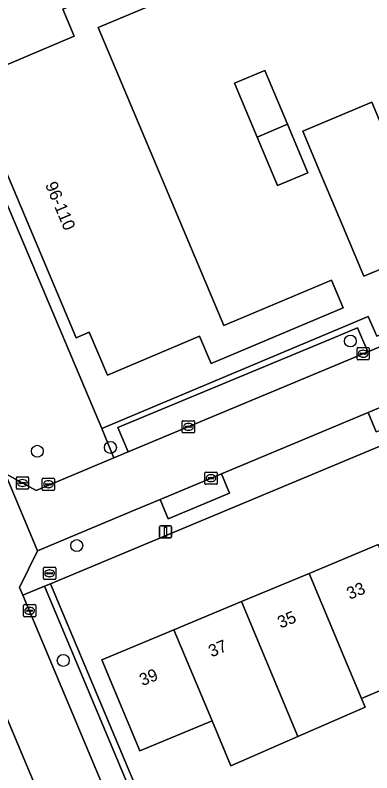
# Model space of a CAD drawing. Extents: x 157767 to 159172, y 387839 to 389425.
# Drawn here: x 158877.8 to 158907, y 388307.9 to 388369.9 of the extents above; entities that cross this region are included whole.
import ezdxf

# ---------------------------------------------------------------- set-up
doc = ezdxf.new("R2010")
doc.units = 0
for name, color, linetype in [('IMGEO_Boom', 7, 'Continuous'), ('IMGEO_Brandkraan', 7, 'Continuous'), ('IMGEO_Erf', 7, 'Continuous'), ('IMGEO_Groenvoorziening', 7, 'Continuous'), ('IMGEO_Kolk', 7, 'Continuous'), ('IMGEO_Lichtmast', 7, 'Continuous'), ('IMGEO_Pand', 7, 'Continuous'), ('IMGEO_Pand_nummerreeks', 7, 'Continuous'), ('IMGEO_Parkeervlak_open', 7, 'Continuous'), ('IMGEO_Rijbaan_lokaal_open', 7, 'Continuous'), ('IMGEO_Rioolput', 7, 'Continuous'), ('IMGEO_Voetpad_open', 7, 'Continuous')]:
    doc.layers.add(name, color=color, linetype=linetype)

msp = doc.modelspace()

# ---------------------------------------------------------------- linework, layer by layer
at = {"layer": 'IMGEO_Boom'}
for centre in [(158905.24, 388343.225), (158879.629, 388334.201), (158885.605, 388334.514), (158882.853, 388326.479), (158881.754, 388317.082)]:
    msp.add_circle(centre, 0.489, dxfattribs=at)
at = {"layer": 'IMGEO_Brandkraan'}
for p, q in [((158880.131, 388323.787), (158880.131, 388324.639)), ((158880.206, 388324.713), (158881.058, 388324.713)), ((158881.132, 388324.639), (158881.132, 388323.787)), ((158880.39, 388324.207), (158880.39, 388324.219)), ((158880.828, 388324.17), (158880.43, 388324.17)), ((158880.433, 388324.256), (158880.831, 388324.256)), ((158880.619, 388324.493), (158880.644, 388324.493)), ((158880.874, 388324.219), (158880.874, 388324.207)), ((158881.058, 388323.713), (158880.206, 388323.713)), ((158880.642, 388323.933), (158880.617, 388323.933))]:
    msp.add_line(p, q, dxfattribs=at)
for points in [[(158880.131, 388323.787), (158880.131, 388324.639)], [(158880.206, 388324.713), (158881.058, 388324.713)], [(158881.132, 388324.639), (158881.132, 388323.787)], [(158881.058, 388323.713), (158880.206, 388323.713)]]:
    msp.add_lwpolyline(points, dxfattribs=at)
for centre, radius, start, end in [((158880.208, 388324.637), 0.0765, 91.55205, 178.44795), ((158880.208, 388324.637), 0.0765, 91.55205, 178.44795), ((158881.056, 388324.637), 0.0765, 1.55205, 88.44795), ((158881.056, 388324.637), 0.0765, 1.55205, 88.44795), ((158880.43, 388324.216), 0.0403, 85.87752, 175.75265), ((158880.427, 388324.206), 0.0366, 178.93798, 274.71019), ((158880.831, 388324.213), 0.043, 264.86636, 352.45326), ((158880.835, 388324.218), 0.0386, 1.73085, 96.63898), ((158880.208, 388323.789), 0.0765, 181.55205, 268.44795), ((158880.208, 388323.789), 0.0765, 181.55205, 268.44795), ((158881.056, 388323.789), 0.0765, 271.55205, 358.44795), ((158881.056, 388323.789), 0.0765, 271.55205, 358.44795)]:
    msp.add_arc(centre, radius, start, end, dxfattribs=at)
for centre, major_axis, ratio, start_param, end_param in [((158880.618, 388324.213), (-0.387, 0.002), 0.722429, 4.712389, 7.853982), ((158880.643, 388324.213), (-0.39, 0.002), 0.717154, 1.570796, 4.712389)]:
    msp.add_ellipse(centre, major_axis=major_axis, ratio=ratio, start_param=start_param, end_param=end_param, dxfattribs=at)
at = {"layer": 'IMGEO_Erf'}
for points in [[(158893.417, 388372.607), (158884.594, 388368.881), (158894.893, 388344.493), (158903.706, 388348.215), (158904.663, 388345.949), (158893.85, 388341.383), (158892.902, 388343.626), (158885.364, 388340.443), (158883.881, 388343.954), (158882.795, 388343.494), (158875.426, 388360.972), (158874.528, 388360.59), (158878.652, 388350.839), (158884.896, 388336.062), (158906.695, 388345.22), (158907.404, 388343.63), (158936.033, 388355.736), (158935.63, 388357.041), (158937.782, 388357.912), (158935.672, 388363.11), (158969.976, 388377.598)], [(158911.978, 388350.887), (158906.343, 388348.52), (158904.406, 388353.13), (158902.886, 388356.748), (158901.35, 388360.403), (158906.988, 388362.771), (158908.523, 388359.116)], [(158937.383, 388347.046), (158888.736, 388326.717), (158880.705, 388323.361), (158893.823, 388292.144), (158899.058, 388294.336), (158897.337, 388298.45), (158899.336, 388299.286), (158901.233, 388300.08), (158902.954, 388295.966), (158910.118, 388299.087), (158908.398, 388303.199), (158910.394, 388304.035), (158912.289, 388304.828), (158913.986, 388300.773), (158914.482, 388300.989), (158920.208, 388303.484), (158919.763, 388304.545), (158922.702, 388305.775), (158922.262, 388306.827), (158925.004, 388307.974), (158925.064, 388307.831), (158951.129, 388318.735)], [(158911.852, 388316.403), (158906.154, 388313.974), (158906.462, 388313.252), (158900.951, 388310.849), (158895.468, 388308.458), (158893.925, 388312.148), (158888.012, 388309.681), (158884.902, 388317.135), (158890.809, 388319.6), (158896.335, 388321.905), (158901.859, 388324.21), (158907.514, 388326.569)]]:
    msp.add_lwpolyline(points, dxfattribs=at)
msp.add_lwpolyline([(158900.097, 388360.97), (158901.768, 388356.993), (158899.274, 388355.945), (158897.603, 388359.922), (158895.754, 388364.323), (158898.248, 388365.371)], close=True, dxfattribs=at)
at = {"layer": 'IMGEO_Groenvoorziening'}
msp.add_lwpolyline([(158883.599, 388372.731), (158883.228, 388373.611), (158871.139, 388368.602), (158874.528, 388360.59), (158875.426, 388360.972), (158876.531, 388361.438), (158875.041, 388364.966), (158882.649, 388368.179), (158881.72, 388370.38), (158884.156, 388371.409)], close=True, dxfattribs=at)
at = {"layer": 'IMGEO_Kolk'}
for p, q in [((158905.784, 388341.76), (158905.784, 388342.612)), ((158905.859, 388342.686), (158906.711, 388342.686)), ((158906.785, 388342.612), (158906.785, 388341.76)), ((158906.043, 388342.18), (158906.043, 388342.192)), ((158906.481, 388342.143), (158906.083, 388342.143)), ((158906.086, 388342.229), (158906.484, 388342.229)), ((158906.272, 388342.466), (158906.297, 388342.466)), ((158906.527, 388342.192), (158906.527, 388342.18)), ((158906.711, 388341.686), (158905.859, 388341.686)), ((158906.295, 388341.906), (158906.27, 388341.906)), ((158891.49, 388335.779), (158891.49, 388336.631)), ((158891.565, 388336.705), (158892.417, 388336.705)), ((158891.978, 388336.485), (158892.003, 388336.485)), ((158892.491, 388336.631), (158892.491, 388335.779)), ((158891.749, 388336.199), (158891.749, 388336.211)), ((158892.187, 388336.162), (158891.789, 388336.162)), ((158891.792, 388336.248), (158892.19, 388336.248)), ((158892.001, 388335.925), (158891.976, 388335.925)), ((158892.233, 388336.211), (158892.233, 388336.199)), ((158892.417, 388335.705), (158891.565, 388335.705)), ((158877.99, 388332.105), (158878.842, 388332.105)), ((158893.334, 388331.574), (158893.334, 388332.426)), ((158893.409, 388332.5), (158894.261, 388332.5)), ((158893.822, 388332.28), (158893.847, 388332.28)), ((158894.335, 388332.426), (158894.335, 388331.574)), ((158877.915, 388331.179), (158877.915, 388332.031)), ((158878.174, 388331.599), (158878.174, 388331.611)), ((158878.612, 388331.562), (158878.214, 388331.562)), ((158878.217, 388331.648), (158878.615, 388331.648)), ((158878.403, 388331.885), (158878.428, 388331.885)), ((158878.658, 388331.611), (158878.658, 388331.599)), ((158878.916, 388332.031), (158878.916, 388331.179)), ((158894.261, 388331.5), (158893.409, 388331.5)), ((158893.593, 388331.994), (158893.593, 388332.006)), ((158894.031, 388331.957), (158893.633, 388331.957)), ((158893.636, 388332.043), (158894.034, 388332.043)), ((158893.845, 388331.72), (158893.82, 388331.72)), ((158894.077, 388332.006), (158894.077, 388331.994)), ((158878.842, 388331.105), (158877.99, 388331.105)), ((158878.426, 388331.325), (158878.401, 388331.325)), ((158878.495, 388320.723), (158878.495, 388321.575)), ((158878.57, 388321.649), (158879.422, 388321.649)), ((158879.496, 388321.575), (158879.496, 388320.723)), ((158878.754, 388321.143), (158878.754, 388321.155)), ((158879.192, 388321.106), (158878.794, 388321.106)), ((158878.797, 388321.192), (158879.195, 388321.192)), ((158878.983, 388321.429), (158879.008, 388321.429)), ((158879.238, 388321.155), (158879.238, 388321.143)), ((158879.422, 388320.649), (158878.57, 388320.649)), ((158879.006, 388320.869), (158878.981, 388320.869))]:
    msp.add_line(p, q, dxfattribs=at)
for points in [[(158905.784, 388341.76), (158905.784, 388342.612)], [(158905.859, 388342.686), (158906.711, 388342.686)], [(158906.785, 388342.612), (158906.785, 388341.76)], [(158906.711, 388341.686), (158905.859, 388341.686)], [(158891.49, 388335.779), (158891.49, 388336.631)], [(158891.565, 388336.705), (158892.417, 388336.705)], [(158892.491, 388336.631), (158892.491, 388335.779)], [(158892.417, 388335.705), (158891.565, 388335.705)], [(158877.99, 388332.105), (158878.842, 388332.105)], [(158893.334, 388331.574), (158893.334, 388332.426)], [(158893.409, 388332.5), (158894.261, 388332.5)], [(158894.335, 388332.426), (158894.335, 388331.574)], [(158877.915, 388331.179), (158877.915, 388332.031)], [(158878.916, 388332.031), (158878.916, 388331.179)], [(158894.261, 388331.5), (158893.409, 388331.5)], [(158878.842, 388331.105), (158877.99, 388331.105)], [(158878.495, 388320.723), (158878.495, 388321.575)], [(158878.57, 388321.649), (158879.422, 388321.649)], [(158879.496, 388321.575), (158879.496, 388320.723)], [(158879.422, 388320.649), (158878.57, 388320.649)]]:
    msp.add_lwpolyline(points, dxfattribs=at)
for centre, radius, start, end in [((158905.861, 388342.61), 0.0765, 91.55205, 178.44795), ((158905.861, 388342.61), 0.0765, 91.55205, 178.44795), ((158906.709, 388342.61), 0.0765, 1.55205, 88.44795), ((158906.709, 388342.61), 0.0765, 1.55205, 88.44795), ((158906.083, 388342.189), 0.0403, 85.87752, 175.75265), ((158906.08, 388342.179), 0.0366, 178.93798, 274.71019), ((158906.484, 388342.186), 0.043, 264.86636, 352.45326), ((158906.488, 388342.191), 0.0386, 1.73085, 96.63898), ((158905.861, 388341.762), 0.0765, 181.55205, 268.44795), ((158905.861, 388341.762), 0.0765, 181.55205, 268.44795), ((158906.709, 388341.762), 0.0765, 271.55205, 358.44795), ((158906.709, 388341.762), 0.0765, 271.55205, 358.44795), ((158891.567, 388336.629), 0.0765, 91.55205, 178.44795), ((158891.567, 388336.629), 0.0765, 91.55205, 178.44795), ((158892.415, 388336.629), 0.0765, 1.55205, 88.44795), ((158892.415, 388336.629), 0.0765, 1.55205, 88.44795), ((158891.789, 388336.208), 0.0403, 85.87752, 175.75265), ((158891.786, 388336.198), 0.0366, 178.93798, 274.71019), ((158892.19, 388336.205), 0.043, 264.86636, 352.45326), ((158892.194, 388336.21), 0.0386, 1.73085, 96.63898), ((158891.567, 388335.781), 0.0765, 181.55205, 268.44795), ((158891.567, 388335.781), 0.0765, 181.55205, 268.44795), ((158892.415, 388335.781), 0.0765, 271.55205, 358.44795), ((158892.415, 388335.781), 0.0765, 271.55205, 358.44795), ((158877.992, 388332.029), 0.0765, 91.55205, 178.44795), ((158877.992, 388332.029), 0.0765, 91.55205, 178.44795), ((158878.84, 388332.029), 0.0765, 1.55205, 88.44795), ((158878.84, 388332.029), 0.0765, 1.55205, 88.44795), ((158893.411, 388332.424), 0.0765, 91.55205, 178.44795), ((158893.411, 388332.424), 0.0765, 91.55205, 178.44795), ((158894.259, 388332.424), 0.0765, 1.55205, 88.44795), ((158894.259, 388332.424), 0.0765, 1.55205, 88.44795), ((158878.214, 388331.608), 0.0403, 85.87752, 175.75265), ((158878.211, 388331.598), 0.0366, 178.93798, 274.71019), ((158878.615, 388331.605), 0.043, 264.86636, 352.45326), ((158878.619, 388331.61), 0.0386, 1.73085, 96.63898), ((158893.411, 388331.576), 0.0765, 181.55205, 268.44795), ((158893.411, 388331.576), 0.0765, 181.55205, 268.44795), ((158893.633, 388332.003), 0.0403, 85.87752, 175.75265), ((158893.63, 388331.993), 0.0366, 178.93798, 274.71019), ((158894.034, 388332), 0.043, 264.86636, 352.45326), ((158894.038, 388332.005), 0.0386, 1.73085, 96.63898), ((158894.259, 388331.576), 0.0765, 271.55205, 358.44795), ((158894.259, 388331.576), 0.0765, 271.55205, 358.44795), ((158877.992, 388331.181), 0.0765, 181.55205, 268.44795), ((158877.992, 388331.181), 0.0765, 181.55205, 268.44795), ((158878.84, 388331.181), 0.0765, 271.55205, 358.44795), ((158878.84, 388331.181), 0.0765, 271.55205, 358.44795), ((158878.572, 388321.573), 0.0765, 91.55205, 178.44795), ((158878.572, 388321.573), 0.0765, 91.55205, 178.44795), ((158879.42, 388321.573), 0.0765, 1.55205, 88.44795), ((158879.42, 388321.573), 0.0765, 1.55205, 88.44795), ((158878.794, 388321.152), 0.0403, 85.87752, 175.75265), ((158878.791, 388321.142), 0.0366, 178.93798, 274.71019), ((158879.195, 388321.149), 0.043, 264.86636, 352.45326), ((158879.199, 388321.154), 0.0386, 1.73085, 96.63898), ((158878.572, 388320.725), 0.0765, 181.55205, 268.44795), ((158878.572, 388320.725), 0.0765, 181.55205, 268.44795), ((158879.42, 388320.725), 0.0765, 271.55205, 358.44795), ((158879.42, 388320.725), 0.0765, 271.55205, 358.44795)]:
    msp.add_arc(centre, radius, start, end, dxfattribs=at)
for centre, major_axis, ratio, start_param, end_param in [((158906.271, 388342.186), (-0.387, 0.002), 0.722429, 4.712389, 7.853982), ((158906.296, 388342.186), (-0.39, 0.002), 0.717154, 1.570796, 4.712389), ((158891.977, 388336.205), (-0.387, 0.002), 0.722429, 4.712389, 7.853982), ((158892.002, 388336.205), (-0.39, 0.002), 0.717154, 1.570796, 4.712389), ((158893.821, 388332), (-0.387, 0.002), 0.722429, 4.712389, 7.853982), ((158893.846, 388332), (-0.39, 0.002), 0.717154, 1.570796, 4.712389), ((158878.402, 388331.605), (-0.387, 0.002), 0.722429, 4.712389, 7.853982), ((158878.427, 388331.605), (-0.39, 0.002), 0.717154, 1.570796, 4.712389), ((158878.982, 388321.149), (-0.387, 0.002), 0.722429, 4.712389, 7.853982), ((158879.007, 388321.149), (-0.39, 0.002), 0.717154, 1.570796, 4.712389)]:
    msp.add_ellipse(centre, major_axis=major_axis, ratio=ratio, start_param=start_param, end_param=end_param, dxfattribs=at)
at = {"layer": 'IMGEO_Lichtmast'}
for p, q in [((158889.624, 388327.212), (158889.624, 388328.012)), ((158889.624, 388328.012), (158889.624, 388327.212)), ((158889.724, 388328.112), (158890.514, 388328.112)), ((158890.514, 388328.112), (158889.724, 388328.112)), ((158890.614, 388328.012), (158890.614, 388327.212)), ((158890.614, 388327.212), (158890.614, 388328.012)), ((158890.514, 388327.112), (158889.724, 388327.112)), ((158889.724, 388327.112), (158890.514, 388327.112))]:
    msp.add_line(p, q, dxfattribs=at)
msp.add_lwpolyline([(158890.044, 388327.987), (158890.194, 388327.987), (158890.194, 388327.237), (158890.044, 388327.237), (158890.044, 388327.987)], dxfattribs=at)
for centre, start, end in [((158889.724, 388328.012), 90, 180), ((158889.724, 388328.012), 90, 180), ((158890.514, 388328.012), 0, 90), ((158890.514, 388328.012), 360, 90), ((158889.724, 388327.212), 180, 270), ((158889.724, 388327.212), 180, 270), ((158890.514, 388327.212), 270, 0), ((158890.514, 388327.212), 270, 0)]:
    msp.add_arc(centre, 0.1, start, end, dxfattribs=at)
at = {"layer": 'IMGEO_Pand'}
for points in [[(158884.594, 388368.881), (158893.417, 388372.607), (158892.445, 388374.91), (158884.156, 388371.409), (158881.72, 388370.38), (158882.649, 388368.179), (158875.041, 388364.966), (158876.531, 388361.438), (158875.426, 388360.972), (158882.795, 388343.494), (158883.881, 388343.954), (158885.364, 388340.443), (158892.902, 388343.626), (158893.85, 388341.383), (158904.663, 388345.949), (158903.706, 388348.215), (158894.893, 388344.493)], [(158897.603, 388359.922), (158900.097, 388360.97), (158898.248, 388365.371), (158895.754, 388364.323)], [(158908.523, 388359.116), (158906.988, 388362.771), (158901.35, 388360.403), (158902.886, 388356.748), (158904.406, 388353.13), (158906.343, 388348.52), (158911.978, 388350.887)], [(158900.097, 388360.97), (158897.603, 388359.922), (158899.274, 388355.945), (158901.768, 388356.993)], [(158907.943, 388325.538), (158907.514, 388326.569), (158901.859, 388324.21), (158904.969, 388316.755), (158906.154, 388313.974), (158911.852, 388316.403), (158911.149, 388318.086), (158911.057, 388318.048), (158910.615, 388319.111)], [(158901.859, 388324.21), (158896.335, 388321.905), (158900.951, 388310.849), (158906.462, 388313.252), (158906.154, 388313.974), (158904.969, 388316.755)], [(158900.951, 388310.849), (158896.335, 388321.905), (158890.809, 388319.6), (158893.925, 388312.148), (158895.468, 388308.458)], [(158890.809, 388319.6), (158884.902, 388317.135), (158888.012, 388309.681), (158893.925, 388312.148)]]:
    msp.add_lwpolyline(points, close=True, dxfattribs=at)
at = {"layer": 'IMGEO_Parkeervlak_open'}
for points in [[(158906.669, 388342.353), (158905.829, 388344.304), (158905.355, 388344.107), (158904.275, 388343.658), (158886.206, 388336.153), (158887.068, 388334.151)], [(158911.675, 388339.47), (158906.686, 388337.381), (158907.349, 388335.789), (158912.342, 388337.867)], [(158894.704, 388332.364), (158889.672, 388330.256), (158890.333, 388328.669), (158895.363, 388330.78)], [(158890.42, 388293.888), (158892.189, 388294.632), (158880.218, 388323.17), (158878.449, 388322.427)]]:
    msp.add_lwpolyline(points, close=True, dxfattribs=at)
at = {"layer": 'IMGEO_Rijbaan_lokaal_open'}
for points in [[(158933.898, 388353.747), (158906.669, 388342.353), (158887.068, 388334.151), (158885.885, 388333.656), (158879.529, 388330.996), (158876.988, 388332.381), (158879.641, 388326.056), (158887.633, 388329.402), (158889.672, 388330.256), (158894.704, 388332.364), (158906.686, 388337.381), (158911.675, 388339.47), (158917.799, 388342.034), (158922.834, 388344.143), (158928.936, 388346.698)], [(158907.853, 388258.243), (158905.327, 388258.798), (158904.931, 388259.705), (158894.993, 388283.005), (158890.42, 388293.888), (158878.449, 388322.427), (158878.181, 388323.066), (158879.641, 388326.056), (158876.988, 388332.381), (158873.925, 388339.494), (158869.266, 388337.403), (158872.301, 388330.286), (158870.99, 388327.245), (158874.379, 388318.905), (158874.805, 388317.855), (158884.057, 388295.857), (158884.536, 388294.722), (158894.573, 388270.936), (158895.026, 388269.861), (158903.042, 388250.864), (158904.614, 388251.523), (158905.253, 388250), (158913.965, 388229.22)]]:
    msp.add_lwpolyline(points, dxfattribs=at)
at = {"layer": 'IMGEO_Rioolput'}
for p, q in [((158880.035, 388331.076), (158880.035, 388331.928)), ((158880.11, 388332.002), (158880.962, 388332.002)), ((158880.294, 388331.496), (158880.294, 388331.508)), ((158880.732, 388331.459), (158880.334, 388331.459)), ((158880.337, 388331.545), (158880.735, 388331.545)), ((158880.523, 388331.782), (158880.548, 388331.782)), ((158880.778, 388331.508), (158880.778, 388331.496)), ((158881.036, 388331.928), (158881.036, 388331.076)), ((158880.962, 388331.002), (158880.11, 388331.002)), ((158880.546, 388331.222), (158880.521, 388331.222))]:
    msp.add_line(p, q, dxfattribs=at)
for points in [[(158880.035, 388331.076), (158880.035, 388331.928)], [(158880.11, 388332.002), (158880.962, 388332.002)], [(158881.036, 388331.928), (158881.036, 388331.076)], [(158880.962, 388331.002), (158880.11, 388331.002)]]:
    msp.add_lwpolyline(points, dxfattribs=at)
for centre, radius, start, end in [((158880.112, 388331.926), 0.0765, 91.55205, 178.44795), ((158880.112, 388331.926), 0.0765, 91.55205, 178.44795), ((158880.334, 388331.505), 0.0403, 85.87752, 175.75265), ((158880.331, 388331.495), 0.0366, 178.93798, 274.71019), ((158880.735, 388331.502), 0.043, 264.86636, 352.45326), ((158880.739, 388331.507), 0.0386, 1.73085, 96.63898), ((158880.96, 388331.926), 0.0765, 1.55205, 88.44795), ((158880.96, 388331.926), 0.0765, 1.55205, 88.44795), ((158880.112, 388331.078), 0.0765, 181.55205, 268.44795), ((158880.112, 388331.078), 0.0765, 181.55205, 268.44795), ((158880.96, 388331.078), 0.0765, 271.55205, 358.44795), ((158880.96, 388331.078), 0.0765, 271.55205, 358.44795)]:
    msp.add_arc(centre, radius, start, end, dxfattribs=at)
for centre, major_axis, ratio, start_param, end_param in [((158880.522, 388331.502), (-0.387, 0.002), 0.722429, 4.712389, 7.853982), ((158880.547, 388331.502), (-0.39, 0.002), 0.717154, 1.570796, 4.712389)]:
    msp.add_ellipse(centre, major_axis=major_axis, ratio=ratio, start_param=start_param, end_param=end_param, dxfattribs=at)
at = {"layer": 'IMGEO_Voetpad_open'}
for points in [[(158878.652, 388350.839), (158874.528, 388360.59), (158871.139, 388368.602), (158868.903, 388367.676), (158868.934, 388367.603), (158876.369, 388349.934), (158877.15, 388348.079), (158873.925, 388339.494), (158876.988, 388332.381), (158879.529, 388330.996), (158885.885, 388333.656), (158884.896, 388336.062)], [(158894.403, 388290.763), (158893.823, 388292.144), (158880.705, 388323.361), (158880.218, 388323.17), (158892.189, 388294.632), (158890.42, 388293.888), (158894.993, 388283.005), (158896.763, 388283.748), (158906.7, 388260.448), (158904.931, 388259.705), (158905.327, 388258.798), (158907.853, 388258.243), (158907.217, 388260.272)]]:
    msp.add_lwpolyline(points, close=True, dxfattribs=at)
for points in [[(158939.236, 388354.405), (158937.782, 388357.912), (158935.63, 388357.041), (158936.033, 388355.736), (158907.404, 388343.63), (158906.695, 388345.22), (158884.896, 388336.062), (158885.885, 388333.656), (158887.068, 388334.151), (158886.206, 388336.153), (158904.275, 388343.658), (158905.355, 388344.107), (158905.829, 388344.304), (158906.669, 388342.353), (158933.898, 388353.747)], [(158907.349, 388335.789), (158906.686, 388337.381), (158894.704, 388332.364), (158895.363, 388330.78), (158890.333, 388328.669), (158889.672, 388330.256), (158887.633, 388329.402), (158879.641, 388326.056), (158878.181, 388323.066), (158878.449, 388322.427), (158880.218, 388323.17), (158880.705, 388323.361), (158888.736, 388326.717), (158937.383, 388347.046)], [(158884.057, 388295.857), (158874.805, 388317.855), (158873.696, 388317.391), (158873.27, 388318.441), (158874.379, 388318.905), (158870.99, 388327.245), (158872.301, 388330.286), (158869.266, 388337.403), (158866.837, 388338.544), (158863.926, 388337.315), (158864.471, 388336.155), (158869.927, 388323.243), (158873.158, 388315.598), (158876.076, 388308.691), (158876.66, 388307.31)]]:
    msp.add_lwpolyline(points, dxfattribs=at)

# ---------------------------------------------------------------- texts
at = {"layer": 'IMGEO_Pand_nummerreeks'}
for s, rotation, p in [('96-110', 292.86081, (158880.251, 388356.017)), ('33', 22.64329, (158905.188, 388322.044)), ('35', 22.64329, (158899.535, 388319.686)), ('37', 22.64603, (158893.882, 388317.327)), ('39', 22.64603, (158888.229, 388314.969))]:
    msp.add_text(s, height=1, rotation=rotation, dxfattribs=at).set_placement(p)

doc.saveas('drawing.dxf')
